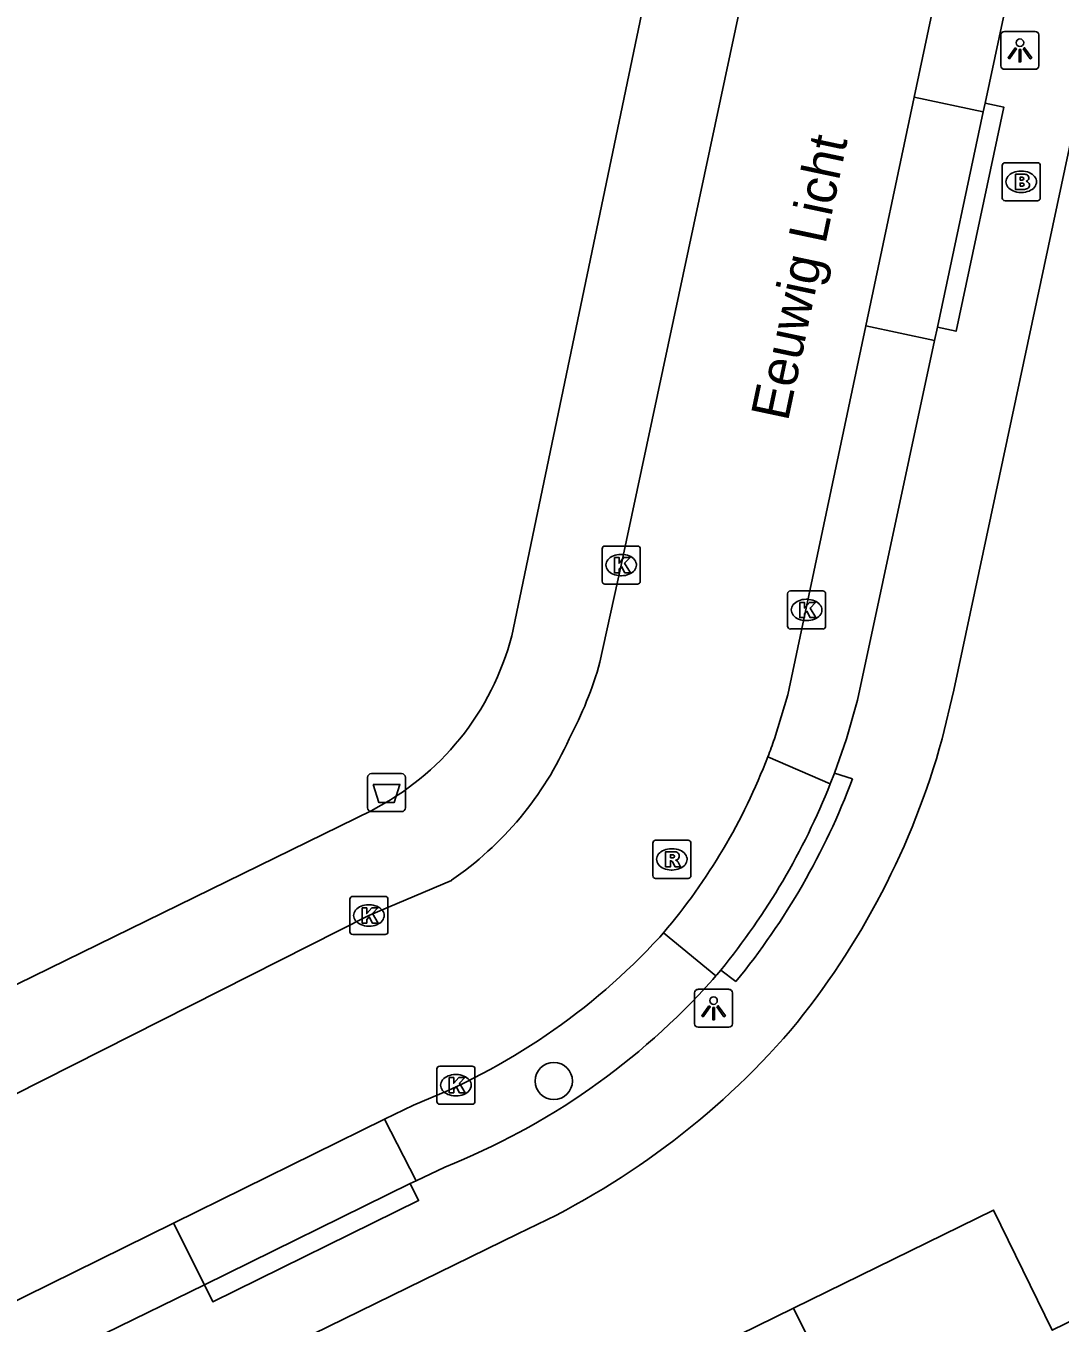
# Model space of a CAD drawing. Extents: x 160457 to 162082, y 388340 to 389736.
# Drawn here: x 161575.37 to 161602.53, y 388484.65 to 388518.72 of the extents above; entities that cross this region are included whole.
import ezdxf

# ---------------------------------------------------------------- set-up
doc = ezdxf.new("R2010")
doc.units = 0
for name, color, linetype in [('IMGEO_Afvalbak', 7, 'Continuous'), ('IMGEO_Boom', 7, 'Continuous'), ('IMGEO_Brandkraan', 7, 'Continuous'), ('IMGEO_Kolk', 7, 'Continuous'), ('IMGEO_Lichtpunt', 7, 'Continuous'), ('IMGEO_Openbare_ruimte_label', 7, 'Continuous'), ('IMGEO_Pand', 7, 'Continuous'), ('IMGEO_Parkeervlak_open', 7, 'Continuous'), ('IMGEO_Rijbaan_lokaal_open', 7, 'Continuous'), ('IMGEO_Rioolput', 7, 'Continuous'), ('IMGEO_Voetpad_open', 7, 'Continuous')]:
    doc.layers.add(name, color=color, linetype=linetype)

msp = doc.modelspace()

# ---------------------------------------------------------------- linework, layer by layer
at = {"layer": 'IMGEO_Afvalbak'}
for p, q in [((161584.345, 388498.187), (161584.345, 388498.987)), ((161584.345, 388498.987), (161584.345, 388498.187)), ((161584.445, 388499.087), (161585.235, 388499.087)), ((161585.235, 388499.087), (161584.445, 388499.087)), ((161585.335, 388498.987), (161585.335, 388498.187)), ((161585.335, 388498.187), (161585.335, 388498.987)), ((161585.235, 388498.087), (161584.445, 388498.087)), ((161584.445, 388498.087), (161585.235, 388498.087))]:
    msp.add_line(p, q, dxfattribs=at)
msp.add_lwpolyline([(161584.488, 388498.801), (161585.192, 388498.801), (161585.043, 388498.331), (161584.637, 388498.331), (161584.488, 388498.801)], dxfattribs=at)
for centre, start, end in [((161584.445, 388498.987), 90, 180), ((161584.445, 388498.987), 90, 180), ((161585.235, 388498.987), 0, 90), ((161585.235, 388498.987), 360, 90), ((161584.445, 388498.187), 180, 270), ((161584.445, 388498.187), 180, 270), ((161585.235, 388498.187), 270, 0), ((161585.235, 388498.187), 270, 0)]:
    msp.add_arc(centre, 0.1, start, end, dxfattribs=at)
at = {"layer": 'IMGEO_Boom'}
msp.add_circle((161589.234, 388491.012), 0.489, dxfattribs=at)
at = {"layer": 'IMGEO_Brandkraan'}
for p, q in [((161601.087, 388515.131), (161601.939, 388515.131)), ((161601.012, 388514.205), (161601.012, 388515.057)), ((161601.5, 388514.911), (161601.525, 388514.911)), ((161602.013, 388515.057), (161602.013, 388514.205)), ((161601.939, 388514.131), (161601.087, 388514.131)), ((161601.523, 388514.351), (161601.498, 388514.351))]:
    msp.add_line(p, q, dxfattribs=at)
for points in [[(161601.087, 388515.131), (161601.939, 388515.131)], [(161601.012, 388514.205), (161601.012, 388515.057)], [(161601.36, 388514.831), (161601.36, 388514.431), (161601.573, 388514.431)], [(161601.591, 388514.831), (161601.36, 388514.831)], [(161602.013, 388515.057), (161602.013, 388514.205)], [(161601.539, 388514.75), (161601.485, 388514.75), (161601.485, 388514.674)], [(161601.485, 388514.674), (161601.538, 388514.674)], [(161601.547, 388514.598), (161601.485, 388514.598), (161601.485, 388514.517)], [(161601.485, 388514.517), (161601.547, 388514.517)], [(161601.939, 388514.131), (161601.087, 388514.131)]]:
    msp.add_lwpolyline(points, dxfattribs=at)
for centre, radius, start, end in [((161601.089, 388515.055), 0.0765, 91.552, 178.448), ((161601.089, 388515.055), 0.0765, 91.552, 178.448), ((161601.937, 388515.055), 0.0765, 1.552, 88.448), ((161601.937, 388515.055), 0.0765, 1.552, 88.448), ((161601.595, 388514.686), 0.145, 59.4692, 91.5367), ((161601.62, 388514.733), 0.0922, 285.5137, 58.1501), ((161601.54, 388514.712), 0.0379, 267.8285, 90.9355), ((161601.548, 388514.557), 0.0404, 269.8759, 90.5077), ((161601.579, 388514.682), 0.251, 268.6676, 293.5347), ((161601.625, 388514.541), 0.105, 301.3115, 78.989), ((161601.089, 388514.207), 0.0765, 181.552, 268.448), ((161601.089, 388514.207), 0.0765, 181.552, 268.448), ((161601.937, 388514.207), 0.0765, 271.552, 358.448), ((161601.937, 388514.207), 0.0765, 271.552, 358.448)]:
    msp.add_arc(centre, radius, start, end, dxfattribs=at)
for centre, major_axis, ratio, start_param, end_param in [((161601.499, 388514.631), (-0.387, 0.002), 0.722429, 4.712389, 7.853982), ((161601.524, 388514.631), (-0.39, 0.002), 0.717154, 1.570796, 4.712389)]:
    msp.add_ellipse(centre, major_axis=major_axis, ratio=ratio, start_param=start_param, end_param=end_param, dxfattribs=at)
at = {"layer": 'IMGEO_Kolk'}
for p, q in [((161590.504, 388504.138), (161590.504, 388504.99)), ((161590.579, 388505.064), (161591.431, 388505.064)), ((161591.505, 388504.99), (161591.505, 388504.138)), ((161590.992, 388504.844), (161591.017, 388504.844)), ((161591.015, 388504.284), (161590.99, 388504.284)), ((161591.431, 388504.064), (161590.579, 388504.064)), ((161595.449, 388503.885), (161596.301, 388503.885)), ((161595.374, 388502.959), (161595.374, 388503.811)), ((161595.862, 388503.665), (161595.887, 388503.665)), ((161596.375, 388503.811), (161596.375, 388502.959)), ((161596.301, 388502.885), (161595.449, 388502.885)), ((161595.885, 388503.105), (161595.86, 388503.105)), ((161583.877, 388494.934), (161583.877, 388495.786)), ((161583.952, 388495.86), (161584.804, 388495.86)), ((161584.878, 388495.786), (161584.878, 388494.934)), ((161584.365, 388495.64), (161584.39, 388495.64)), ((161584.388, 388495.08), (161584.363, 388495.08)), ((161584.804, 388494.86), (161583.952, 388494.86)), ((161586.162, 388490.476), (161586.162, 388491.328)), ((161586.237, 388491.402), (161587.089, 388491.402)), ((161587.163, 388491.328), (161587.163, 388490.476)), ((161586.65, 388491.182), (161586.675, 388491.182)), ((161586.673, 388490.622), (161586.648, 388490.622)), ((161587.089, 388490.402), (161586.237, 388490.402))]:
    msp.add_line(p, q, dxfattribs=at)
for points in [[(161590.504, 388504.138), (161590.504, 388504.99)], [(161590.579, 388505.064), (161591.431, 388505.064)], [(161591.505, 388504.99), (161591.505, 388504.138)], [(161590.825, 388504.764), (161590.948, 388504.764), (161590.948, 388504.613), (161591.078, 388504.764), (161591.242, 388504.764), (161591.096, 388504.613), (161591.249, 388504.364), (161591.097, 388504.364), (161591.012, 388504.528), (161590.948, 388504.461), (161590.948, 388504.364), (161590.825, 388504.364), (161590.825, 388504.764)], [(161591.431, 388504.064), (161590.579, 388504.064)], [(161595.449, 388503.885), (161596.301, 388503.885)], [(161595.374, 388502.959), (161595.374, 388503.811)], [(161595.695, 388503.585), (161595.818, 388503.585), (161595.818, 388503.434), (161595.948, 388503.585), (161596.112, 388503.585), (161595.966, 388503.434), (161596.119, 388503.185), (161595.967, 388503.185), (161595.882, 388503.349), (161595.818, 388503.282), (161595.818, 388503.185), (161595.695, 388503.185), (161595.695, 388503.585)], [(161596.375, 388503.811), (161596.375, 388502.959)], [(161596.301, 388502.885), (161595.449, 388502.885)], [(161583.877, 388494.934), (161583.877, 388495.786)], [(161583.952, 388495.86), (161584.804, 388495.86)], [(161584.878, 388495.786), (161584.878, 388494.934)], [(161584.198, 388495.56), (161584.321, 388495.56), (161584.321, 388495.409), (161584.451, 388495.56), (161584.615, 388495.56), (161584.469, 388495.409), (161584.622, 388495.16), (161584.47, 388495.16), (161584.385, 388495.324), (161584.321, 388495.257), (161584.321, 388495.16), (161584.198, 388495.16), (161584.198, 388495.56)], [(161584.804, 388494.86), (161583.952, 388494.86)], [(161586.162, 388490.476), (161586.162, 388491.328)], [(161586.237, 388491.402), (161587.089, 388491.402)], [(161587.163, 388491.328), (161587.163, 388490.476)], [(161586.483, 388491.102), (161586.606, 388491.102), (161586.606, 388490.951), (161586.736, 388491.102), (161586.9, 388491.102), (161586.754, 388490.951), (161586.907, 388490.702), (161586.755, 388490.702), (161586.67, 388490.866), (161586.606, 388490.799), (161586.606, 388490.702), (161586.483, 388490.702), (161586.483, 388491.102)], [(161587.089, 388490.402), (161586.237, 388490.402)]]:
    msp.add_lwpolyline(points, dxfattribs=at)
for centre, start, end in [((161590.581, 388504.988), 91.552, 178.448), ((161590.581, 388504.988), 91.552, 178.448), ((161591.429, 388504.988), 1.552, 88.448), ((161591.429, 388504.988), 1.552, 88.448), ((161590.581, 388504.14), 181.552, 268.448), ((161590.581, 388504.14), 181.552, 268.448), ((161591.429, 388504.14), 271.552, 358.448), ((161591.429, 388504.14), 271.552, 358.448), ((161595.451, 388503.809), 91.552, 178.448), ((161595.451, 388503.809), 91.552, 178.448), ((161596.299, 388503.809), 1.552, 88.448), ((161596.299, 388503.809), 1.552, 88.448), ((161595.451, 388502.961), 181.552, 268.448), ((161595.451, 388502.961), 181.552, 268.448), ((161596.299, 388502.961), 271.552, 358.448), ((161596.299, 388502.961), 271.552, 358.448), ((161583.954, 388495.784), 91.552, 178.448), ((161583.954, 388495.784), 91.552, 178.448), ((161584.802, 388495.784), 1.552, 88.448), ((161584.802, 388495.784), 1.552, 88.448), ((161583.954, 388494.936), 181.552, 268.448), ((161583.954, 388494.936), 181.552, 268.448), ((161584.802, 388494.936), 271.552, 358.448), ((161584.802, 388494.936), 271.552, 358.448), ((161586.239, 388491.326), 91.552, 178.448), ((161586.239, 388491.326), 91.552, 178.448), ((161587.087, 388491.326), 1.552, 88.448), ((161587.087, 388491.326), 1.552, 88.448), ((161586.239, 388490.478), 181.552, 268.448), ((161586.239, 388490.478), 181.552, 268.448), ((161587.087, 388490.478), 271.552, 358.448), ((161587.087, 388490.478), 271.552, 358.448)]:
    msp.add_arc(centre, 0.0765, start, end, dxfattribs=at)
for centre, major_axis, ratio, start_param, end_param in [((161590.991, 388504.564), (-0.387, 0.002), 0.722429, 4.712389, 7.853982), ((161591.016, 388504.564), (-0.39, 0.002), 0.717154, 1.570796, 4.712389), ((161595.861, 388503.385), (-0.387, 0.002), 0.722429, 4.712389, 7.853982), ((161595.886, 388503.385), (-0.39, 0.002), 0.717154, 1.570796, 4.712389), ((161584.364, 388495.36), (-0.387, 0.002), 0.722429, 4.712389, 7.853982), ((161584.389, 388495.36), (-0.39, 0.002), 0.717154, 1.570796, 4.712389), ((161586.649, 388490.902), (-0.387, 0.002), 0.722429, 4.712389, 7.853982), ((161586.674, 388490.902), (-0.39, 0.002), 0.717154, 1.570796, 4.712389)]:
    msp.add_ellipse(centre, major_axis=major_axis, ratio=ratio, start_param=start_param, end_param=end_param, dxfattribs=at)
at = {"layer": 'IMGEO_Lichtpunt'}
for p, q in [((161601.881, 388518.582), (161601.073, 388518.582)), ((161601.881, 388518.582), (161601.073, 388518.582)), ((161600.979, 388518.487), (161600.979, 388517.68)), ((161600.979, 388518.487), (161600.979, 388517.68)), ((161601.975, 388517.68), (161601.975, 388518.487)), ((161601.975, 388517.68), (161601.975, 388518.487)), ((161601.073, 388517.586), (161601.881, 388517.586)), ((161601.073, 388517.586), (161601.881, 388517.586)), ((161592.932, 388493.325), (161592.932, 388492.518)), ((161592.932, 388493.325), (161592.932, 388492.518)), ((161593.834, 388493.42), (161593.026, 388493.42)), ((161593.834, 388493.42), (161593.026, 388493.42)), ((161593.928, 388492.518), (161593.928, 388493.325)), ((161593.928, 388492.518), (161593.928, 388493.325)), ((161593.026, 388492.424), (161593.834, 388492.424)), ((161593.026, 388492.424), (161593.834, 388492.424))]:
    msp.add_line(p, q, dxfattribs=at)
for points in [[(161601.353, 388518.151), (161601.392, 388518.123), (161601.204, 388517.861), (161601.166, 388517.888), (161601.353, 388518.151)], [(161601.455, 388518.103), (161601.502, 388518.103), (161601.502, 388517.781), (161601.455, 388517.781), (161601.455, 388518.103)], [(161601.565, 388518.123), (161601.603, 388518.15), (161601.79, 388517.888), (161601.751, 388517.86), (161601.565, 388518.123)], [(161593.306, 388492.989), (161593.345, 388492.961), (161593.157, 388492.699), (161593.119, 388492.726), (161593.306, 388492.989)], [(161593.518, 388492.961), (161593.556, 388492.988), (161593.743, 388492.726), (161593.704, 388492.698), (161593.518, 388492.961)], [(161593.408, 388492.941), (161593.455, 388492.941), (161593.455, 388492.619), (161593.408, 388492.619), (161593.408, 388492.941)]]:
    msp.add_lwpolyline(points, dxfattribs=at)
for centre in [(161601.478, 388518.285), (161593.431, 388493.123)]:
    msp.add_circle(centre, 0.0994, dxfattribs=at)
for centre, start, end in [((161601.073, 388518.487), 90, 180), ((161601.073, 388518.487), 90, 180), ((161601.881, 388518.487), 0, 90), ((161601.881, 388518.487), 0, 90), ((161601.073, 388517.68), 180, 270), ((161601.073, 388517.68), 180, 270), ((161601.881, 388517.68), 270, 0), ((161601.881, 388517.68), 270, 360), ((161593.026, 388493.325), 90, 180), ((161593.026, 388493.325), 90, 180), ((161593.834, 388493.325), 0, 90), ((161593.834, 388493.325), 0, 90), ((161593.026, 388492.518), 180, 270), ((161593.026, 388492.518), 180, 270), ((161593.834, 388492.518), 270, 0), ((161593.834, 388492.518), 270, 360)]:
    msp.add_arc(centre, 0.0946, start, end, dxfattribs=at)
at = {"layer": 'IMGEO_Pand'}
for points in [[(161599.974, 388476.081), (161604.967, 388478.526), (161606.419, 388475.561), (161613.696, 388479.125), (161612.156, 388482.269), (161610.56, 388483.5), (161606.6, 388486.552), (161602.326, 388484.466), (161600.785, 388487.622), (161595.532, 388485.047)], [(161587.687, 388477.307), (161591.823, 388479.334), (161590.283, 388482.475), (161595.532, 388485.047)], [(161595.532, 388485.047), (161599.974, 388476.081)]]:
    msp.add_lwpolyline(points, dxfattribs=at)
at = {"layer": 'IMGEO_Parkeervlak_open'}
for points in [[(161598.703, 388516.856), (161600.516, 388516.468)], [(161599.237, 388510.46), (161597.431, 388510.845)], [(161594.857, 388499.529), (161596.498, 388498.82)], [(161592.116, 388494.907), (161593.495, 388493.774)], [(161585.618, 388488.392), (161584.786, 388490.007)], [(161580.057, 388485.66), (161579.249, 388487.28)]]:
    msp.add_lwpolyline(points, dxfattribs=at)
at = {"layer": 'IMGEO_Rijbaan_lokaal_open'}
for points in [[(161590.446, 388502.015), (161591.002, 388504.564), (161595.246, 388524.436)], [(161600.077, 388523.354), (161598.703, 388516.856)], [(161597.431, 388510.845), (161598.703, 388516.856)], [(161597.431, 388510.845), (161595.382, 388501.156), (161595.029, 388500)], [(161571.915, 388489.064), (161584.374, 388495.359), (161586.545, 388496.283)], [(161592.018, 388494.793), (161592.116, 388494.907)], [(161584.786, 388490.007), (161585.546, 388490.381)], [(161579.249, 388487.28), (161584.786, 388490.007)], [(161579.249, 388487.28), (161574.037, 388484.714)]]:
    msp.add_lwpolyline(points, dxfattribs=at)
for centre, radius, start, end in [((161580.738, 388504.734), 10.082, 331.9942, 344.354), ((161581.505, 388503.625), 8.905, 304.4703, 335.9823), ((161580.545, 388505.023), 15.331, 339.0018, 340.8758), ((161579.957, 388505.242), 15.958, 319.6376, 339.0237), ((161579.319, 388506.469), 17.251, 291.1604, 317.4046)]:
    msp.add_arc(centre, radius, start, end, dxfattribs=at)
at = {"layer": 'IMGEO_Rioolput'}
for p, q in [((161591.835, 388496.408), (161591.835, 388497.26)), ((161591.91, 388497.334), (161592.762, 388497.334)), ((161592.323, 388497.114), (161592.348, 388497.114)), ((161592.836, 388497.26), (161592.836, 388496.408)), ((161592.346, 388496.554), (161592.321, 388496.554)), ((161592.762, 388496.334), (161591.91, 388496.334))]:
    msp.add_line(p, q, dxfattribs=at)
for points in [[(161591.835, 388496.408), (161591.835, 388497.26)], [(161591.91, 388497.334), (161592.762, 388497.334)], [(161592.836, 388497.26), (161592.836, 388496.408)], [(161592.424, 388497.032), (161592.172, 388497.034), (161592.172, 388496.634)], [(161592.172, 388496.634), (161592.296, 388496.634), (161592.296, 388496.796), (161592.307, 388496.796)], [(161592.35, 388496.953), (161592.296, 388496.953), (161592.296, 388496.872)], [(161592.296, 388496.872), (161592.348, 388496.872)], [(161592.354, 388496.767), (161592.425, 388496.634), (161592.565, 388496.634), (161592.5, 388496.76)], [(161592.762, 388496.334), (161591.91, 388496.334)]]:
    msp.add_lwpolyline(points, dxfattribs=at)
for centre, radius, start, end in [((161591.912, 388497.258), 0.0765, 91.552, 178.448), ((161591.912, 388497.258), 0.0765, 91.552, 178.448), ((161592.76, 388497.258), 0.0765, 1.552, 88.448), ((161592.76, 388497.258), 0.0765, 1.552, 88.448), ((161592.306, 388496.743), 0.0533, 26.0293, 88.6989), ((161592.332, 388497.061), 0.19, 274.7715, 282.9687), ((161592.356, 388496.857), 0.0964, 77.0061, 93.1865), ((161592.37, 388496.914), 0.0378, 276.6634, 79.6772), ((161592.423, 388496.922), 0.109, 350.3612, 89.416), ((161592.421, 388496.922), 0.112, 277.5842, 350.9817), ((161592.405, 388496.707), 0.108, 29.5134, 73.7905), ((161591.912, 388496.41), 0.0765, 181.552, 268.448), ((161591.912, 388496.41), 0.0765, 181.552, 268.448), ((161592.76, 388496.41), 0.0765, 271.552, 358.448), ((161592.76, 388496.41), 0.0765, 271.552, 358.448)]:
    msp.add_arc(centre, radius, start, end, dxfattribs=at)
for centre, major_axis, ratio, start_param, end_param in [((161592.322, 388496.834), (-0.387, 0.002), 0.722429, 4.712389, 7.853982), ((161592.347, 388496.834), (-0.39, 0.002), 0.717154, 1.570796, 4.712389)]:
    msp.add_ellipse(centre, major_axis=major_axis, ratio=ratio, start_param=start_param, end_param=end_param, dxfattribs=at)
at = {"layer": 'IMGEO_Voetpad_open'}
for points in [[(161608.52, 388542.466), (161599.746, 388501.281), (161599.436, 388500)], [(161596.212, 388541.437), (161588.131, 388502.707)], [(161600.565, 388516.696), (161601.898, 388522.95)], [(161599.312, 388510.811), (161599.801, 388510.707), (161601.054, 388516.592), (161600.565, 388516.696)], [(161600.516, 388516.468), (161600.565, 388516.696)], [(161599.312, 388510.811), (161600.516, 388516.468)], [(161599.237, 388510.46), (161599.312, 388510.811)], [(161596.607, 388499.101), (161596.921, 388500), (161597.214, 388501.012), (161599.237, 388510.46)], [(161596.498, 388498.82), (161596.607, 388499.101)], [(161597.083, 388498.947), (161596.607, 388499.101)], [(161584.451, 388498.121), (161548.058, 388480.301)], [(161593.414, 388493.678), (161593.495, 388493.774)], [(161593.495, 388493.774), (161593.518, 388493.801), (161593.62, 388493.926)], [(161593.62, 388493.926), (161594.018, 388493.623)], [(161585.618, 388488.392), (161586.37, 388488.753)], [(161585.464, 388488.318), (161585.684, 388487.87), (161580.277, 388485.212), (161580.057, 388485.66)], [(161580.057, 388485.66), (161585.464, 388488.318)], [(161585.464, 388488.318), (161585.618, 388488.392)], [(161588.287, 388487.001), (161569.214, 388477.662), (161553.797, 388470.13)], [(161574.822, 388483.105), (161580.057, 388485.66)]]:
    msp.add_lwpolyline(points, dxfattribs=at)
for centre, radius, start, end in [((161581.178, 388504.511), 7.183, 321.0953, 345.4533), ((161581.179, 388504.524), 7.19, 297.068, 321.0135), ((161579.456, 388505.521), 20.729, 320.5132, 344.5521), ((161579.261, 388505.663), 18.546, 320.737, 338.3462), ((161579.272, 388505.656), 19.033, 320.7837, 339.3586), ((161579.472, 388506.119), 18.686, 291.6645, 318.2562), ((161579.797, 388505.878), 20.698, 294.2164, 319.1515)]:
    msp.add_arc(centre, radius, start, end, dxfattribs=at)

# ---------------------------------------------------------------- texts
at = {"layer": 'IMGEO_Openbare_ruimte_label'}
msp.add_text('Eeuwig Licht', height=1, rotation=78.0494, dxfattribs=at).set_placement((161595.383, 388508.316))

doc.saveas('drawing.dxf')
